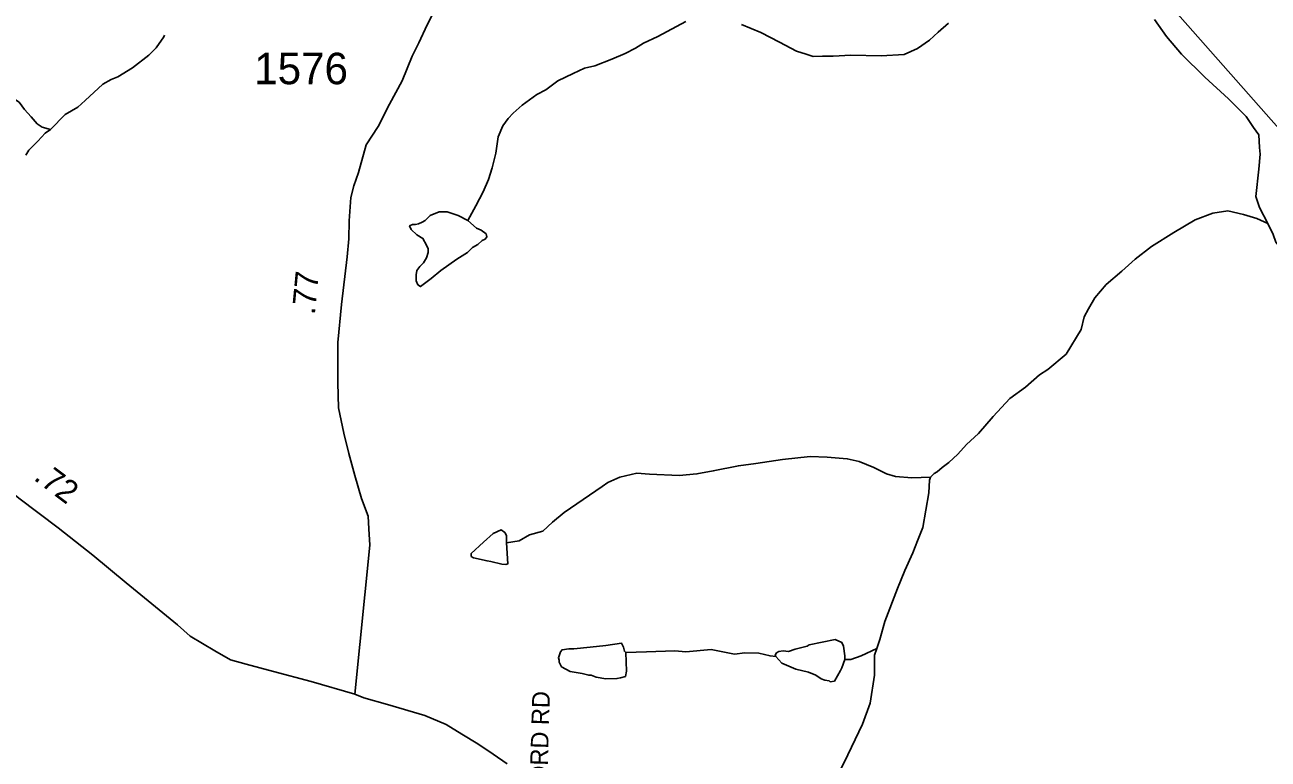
# Model space of a CAD drawing. Extents: x 1950930 to 2061844, y 904556 to 1017002.
# Drawn here: x 2022647 to 2029357, y 947194 to 951158 of the extents above; entities that cross this region are included whole.
import ezdxf

# ---------------------------------------------------------------- set-up
doc = ezdxf.new("R2010")
doc.units = 0
for name, color, linetype in [('Exist Hydrographic Creek Single Shore', 7, 'Continuous'), ('Exist Hydrographic Misc Water Feature', 7, 'Continuous'), ('Exist Road Non-System Type 51 Label', 7, 'Continuous'), ('Exist Road Primary US Attributed', 7, 'Continuous'), ('Exist Road Primary US Mileage Hundredths English Label', 7, 'Continuous'), ('Exist Road Primary US Structure Standard Bridge CELL', 7, 'Continuous'), ('Exist Road Secondary Structure Standard Bridge Number Label', 7, 'Continuous'), ('Exist Road Secondary Type 51 Attributed', 7, 'Continuous'), ('Exist Road Secondary Type 51 Number Label', 7, 'Continuous')]:
    doc.layers.add(name, color=color, linetype=linetype)

msp = doc.modelspace()

# ---------------------------------------------------------------- linework, layer by layer
at = {"layer": 'Exist Hydrographic Creek Single Shore'}
for points in [[(2029354.9, 950085.4), (2029310.8, 950171.3), (2029290.7, 950231.4), (2029306.5, 950379.5), (2029314.4, 950459.4), (2029310.6, 950495.5), (2029306.4, 950563.2), (2029278.4, 950603.5), (2029238.6, 950663.4), (2029142.5, 950759.3), (2029014.3, 950875.1), (2028888.2, 950999.2), (2028808.1, 951095), (2028744.1, 951187.2)], [(2027632.2, 951166.3), (2027576, 951118.6), (2027528.2, 951074.3), (2027464.3, 951030.3), (2027392.1, 950998.3), (2027268.2, 950990.1), (2027104.2, 950994.1), (2027008.2, 950988.2), (2026952.1, 950988.1), (2026900.3, 950987.8), (2026864.1, 951000.1), (2026810.3, 951016), (2026720, 951063.8), (2026618.1, 951115.8), (2026514, 951159.9)], [(2023400.6, 951102.2), (2023396.1, 951093.9), (2023356.1, 951034), (2023316.2, 950993.8), (2023228.2, 950925.8), (2023148.1, 950877.9), (2023112.3, 950861.9), (2023068.2, 950837.8), (2022972.2, 950749.6), (2022932.4, 950713.7), (2022864.3, 950673.7), (2022784.5, 950593.6)], [(2022784.5, 950593.6), (2022756.2, 950573.6), (2022716.2, 950529.4), (2022668.3, 950481.5), (2022651.7, 950453.8)], [(2029354.9, 950085.4), (2029294.8, 950113.2), (2029222.7, 950133.4), (2029138.8, 950153.2), (2029058.8, 950141.1), (2028962.9, 950105), (2028846.9, 950037.2), (2028726.9, 949960.9), (2028638.8, 949892.8), (2028566.9, 949829), (2028483.1, 949756.9), (2028420.9, 949684.7), (2028387.1, 949624.7), (2028362.9, 949580.9), (2028347.1, 949512.6), (2028267.2, 949380.7), (2028167.4, 949296.8), (2028123.1, 949268.5), (2028047.3, 949202.5), (2027963.3, 949140.6), (2027873.4, 949044.6), (2027793.4, 948952.4), (2027729.4, 948892.4), (2027681.4, 948840.2), (2027633.6, 948796.2), (2027597.6, 948768.4), (2027569.5, 948744.4), (2027553.6, 948736.2), (2027533.5, 948716.3)], [(2030823.5, 949092.1), (2030733.5, 949088.1), (2030679.3, 949102), (2030557.5, 949128.2), (2030433.3, 949183.9), (2030293.7, 949244.8), (2030175.4, 949304.8), (2030102.8, 949369.5), (2030068.1, 949404.3), (2030020.8, 949439), (2029945.1, 949464.3), (2029845.3, 949503.6), (2029685.1, 949643.4), (2029593.1, 949731.6), (2029513, 949813.3), (2029464.9, 949867.5), (2029440.8, 949921.5), (2029418.9, 949957.4), (2029398.8, 949985.4), (2029382.9, 950025.4), (2029354.9, 950085.4)], [(2027533.5, 948716.3), (2027529.5, 948700.3), (2027525.5, 948632.4), (2027493.7, 948444.4), (2027463.7, 948372.2), (2027439.7, 948308.3), (2027395.7, 948212.1), (2027356, 948116.1), (2027288, 947938), (2027260, 947840.1), (2027243.9, 947791.9)], [(2027243.9, 947791.9), (2027232, 947756.1), (2027232.1, 947648.1), (2027208.3, 947496), (2027168.2, 947383.9), (2027088.3, 947217.9), (2027036.6, 947112), (2026972.5, 947011.9), (2026936.6, 946959.8), (2026912.6, 946907.8), (2026884.5, 946835.9), (2026844.6, 946779.9), (2026788.7, 946649.8), (2026764.6, 946593.9), (2026760.7, 946577.9), (2026756.6, 946557.6), (2026756.7, 946545.8)]]:
    msp.add_lwpolyline(points, dxfattribs=at)
at = {"layer": 'Exist Hydrographic Misc Water Feature'}
for points in [[(2026214, 951175.7), (2026062.1, 951095.5), (2025986.2, 951059.6), (2025942.3, 951031.3), (2025886.2, 951003.3), (2025814.1, 950973.3), (2025722.1, 950937.4), (2025666.4, 950923.2), (2025606.4, 950895.2), (2025522.2, 950855.3), (2025458.2, 950807), (2025410.4, 950781.1), (2025330.5, 950725), (2025282.3, 950681.1), (2025254.5, 950653.1), (2025226.4, 950613), (2025200.6, 950553.1), (2025188.6, 950465.1), (2025168.5, 950385.1), (2025148.6, 950322.8), (2025120.6, 950256.8), (2025080.6, 950180.8), (2025036.6, 950101)], [(2022784.5, 950593.6), (2022740.4, 950605.7), (2022712.3, 950623.7), (2022680.2, 950661.4), (2022644.3, 950701.6), (2022616.2, 950739.6), (2022576.4, 950765.3)], [(2025036.6, 950101), (2025084.7, 950061), (2025108.7, 950049), (2025136.9, 950029), (2025140.8, 950012.9), (2025130.7, 950000.9), (2025114.8, 949993.1), (2025090.8, 949972.9), (2025062.9, 949956.7), (2025034.7, 949928.8), (2024978.8, 949892.8), (2024891, 949832.6), (2024838.9, 949788.8), (2024782.8, 949744.6), (2024766.9, 949754.8), (2024758.9, 949776.6), (2024758.8, 949788.8), (2024758.9, 949808.8), (2024763, 949832.7), (2024778.8, 949852.7), (2024798.9, 949872.6), (2024814.9, 949900.8), (2024822.7, 949928.9), (2024822.8, 949948.9), (2024814.7, 949968.8), (2024794.8, 950004.6), (2024762.7, 950024.6), (2024730.8, 950052.5), (2024722.7, 950072.7), (2024738.6, 950080.6), (2024754.7, 950080.6), (2024770.8, 950082.9), (2024790.7, 950092.7), (2024806.6, 950100.9), (2024834.7, 950128.8), (2024882.7, 950148.8), (2024926.7, 950148.9), (2024984.7, 950129), (2025036.6, 950101)], [(2027533.5, 948716.3), (2027433.6, 948712.1), (2027345.5, 948720.2), (2027297.6, 948734.3), (2027229.4, 948768.2), (2027149.6, 948800), (2027085.3, 948816.1), (2026977.5, 948823.9), (2026885.4, 948827.8), (2026735.4, 948811.9), (2026591.5, 948789.6), (2026497.4, 948777.8), (2026361.7, 948749.7), (2026273.4, 948733.5), (2026177.4, 948725.3), (2026017.4, 948733.2), (2025949.6, 948737.3), (2025857.6, 948717.2), (2025793.6, 948687.3), (2025761.7, 948665.4), (2025625.5, 948573), (2025557.6, 948525.2), (2025493.5, 948473), (2025441.7, 948425.2), (2025369.7, 948405), (2025313.6, 948373), (2025245.7, 948361)], [(2025245.7, 948361), (2025253.9, 948248.9), (2025241.7, 948244.9), (2025221.7, 948247), (2025161.6, 948261), (2025141.7, 948264.7), (2025067.8, 948280.7), (2025055.9, 948288.8), (2025055.8, 948300.9), (2025055.9, 948304.9), (2025121.8, 948364.9), (2025173.6, 948413), (2025217.7, 948432.8), (2025237.7, 948417), (2025245.6, 948401), (2025245.7, 948361)], [(2026700.2, 947747.7), (2026696.1, 947755.7), (2026703.9, 947767.7), (2026715.9, 947775.6), (2026740, 947779.7), (2026768.1, 947775.8), (2026804.1, 947787.9), (2026868.1, 947804), (2026880.1, 947811.9), (2027020.1, 947839.9), (2027055.9, 947824), (2027064, 947803.8), (2027072.1, 947751.8), (2027072, 947731.8)], [(2025890.1, 947769.4), (2025894, 947669.2), (2025888.1, 947641.1), (2025862, 947633.2), (2025842.3, 947629.3), (2025782.2, 947627.3), (2025730.2, 947637.2), (2025702.2, 947647.3), (2025690, 947647.2), (2025654.2, 947657.1), (2025590, 947667), (2025542, 947692.9), (2025530, 947717.1), (2025530, 947729), (2025525.9, 947741.2), (2025538.1, 947773.1), (2025545.9, 947785.1), (2025582.1, 947789.3), (2025610, 947789), (2025698.1, 947799.3), (2025782, 947807.1), (2025865.9, 947821.1), (2025877.9, 947799.2), (2025882.1, 947777.1), (2025890.1, 947769.4)], [(2026700.2, 947747.7), (2026668.2, 947751.7), (2026608.1, 947765.7), (2026532, 947767.6), (2026476.1, 947761.5), (2026349.9, 947785.5), (2026214.1, 947773.5), (2026154.2, 947779.4), (2026002.1, 947773.3), (2025890.1, 947769.4)], [(2027243.9, 947791.9), (2027160.1, 947752), (2027104.2, 947732.1), (2027072, 947731.8)], [(2026700.2, 947747.7), (2026732, 947711.6), (2026808.1, 947679.8), (2026876, 947664), (2026916.1, 947647.7), (2026944.2, 947627.8), (2026964.1, 947619.8), (2026988.3, 947616.1), (2026992.1, 947612), (2027016.1, 947615.8), (2027048.2, 947671.9), (2027056, 947687.8), (2027072, 947731.8)]]:
    msp.add_lwpolyline(points, dxfattribs=at)
at = {"layer": 'Exist Road Primary US Attributed'}
for points in [[(2021199.2, 949477.3), (2021287.2, 949441.5), (2021387.3, 949393.4), (2021551.4, 949319.6), (2021735.4, 949249.8), (2021963.4, 949141.8), (2022043.5, 949106), (2022127.5, 949050), (2022171.4, 949013.9), (2022271.6, 948918), (2022389.5, 948814.1), (2022513.7, 948686.1), (2022613.8, 948602.2), (2022825.9, 948442.4), (2023013.9, 948294.5), (2023194.1, 948146.5), (2023470.2, 947918.8), (2023538.2, 947858.7), (2023672.2, 947778.8), (2023756.2, 947730.8), (2023840.3, 947706.9), (2023988.3, 947667), (2024192.3, 947613.2), (2024428.3, 947545.3)], [(2024428.3, 947545.3), (2024476.3, 947525.3), (2024604.4, 947489.4), (2024804.4, 947429.5), (2024920.4, 947381.6), (2025004.6, 947329.7), (2025090.5, 947277.7), (2025174.6, 947221.8), (2025250.5, 947169.8)]]:
    msp.add_lwpolyline(points, dxfattribs=at)
at = {"layer": 'Exist Road Secondary Structure Standard Bridge Number Label'}
msp.add_line((2030004.2, 949929.5), (2027841.4, 952379.4), dxfattribs=at)
at = {"layer": 'Exist Road Secondary Type 51 Attributed'}
msp.add_lwpolyline([(2024428.3, 947545.3), (2024508, 948349.4), (2024503.8, 948437.3), (2024499.8, 948505.4), (2024463.8, 948601.4), (2024427.7, 948725.4), (2024395.7, 948843.2), (2024368.6, 948954.6), (2024338.5, 949090.2), (2024335.5, 949226.3), (2024335.5, 949314.3), (2024335.5, 949442.5), (2024355.1, 949648.7), (2024386.9, 949905.3), (2024395, 950003.4), (2024397, 950099.4), (2024406.8, 950225.4), (2024422.7, 950289.5), (2024446.8, 950361.4), (2024488.7, 950509.4), (2024553.7, 950609.3), (2024613.8, 950729.8), (2024683, 950856.2), (2024737.2, 950988.7), (2024773.3, 951061), (2024818.4, 951157.4), (2024880.1, 951282.3)], dxfattribs=at)

# ---------------------------------------------------------------- texts
at = {"layer": 'Exist Road Non-System Type 51 Label'}
msp.add_text('  JC LUNSFORD RD', height=95, rotation=88.31051, dxfattribs=at).set_placement((2025445.9, 946382.1))
at = {"layer": 'Exist Road Primary US Mileage Hundredths English Label'}
msp.add_text('.72', height=125, rotation=323.00554, dxfattribs=at).set_placement((2022689.2, 948705.3))
at = {"layer": 'Exist Road Primary US Structure Standard Bridge CELL'}
msp.add_text('.77', height=125, rotation=84.58404, dxfattribs=at).set_placement((2024211.5, 949590.2))
at = {"layer": 'Exist Road Secondary Type 51 Number Label'}
msp.add_text('1576', height=170, dxfattribs=at).set_placement((2023884.6, 950837.3))

doc.saveas('drawing.dxf')
